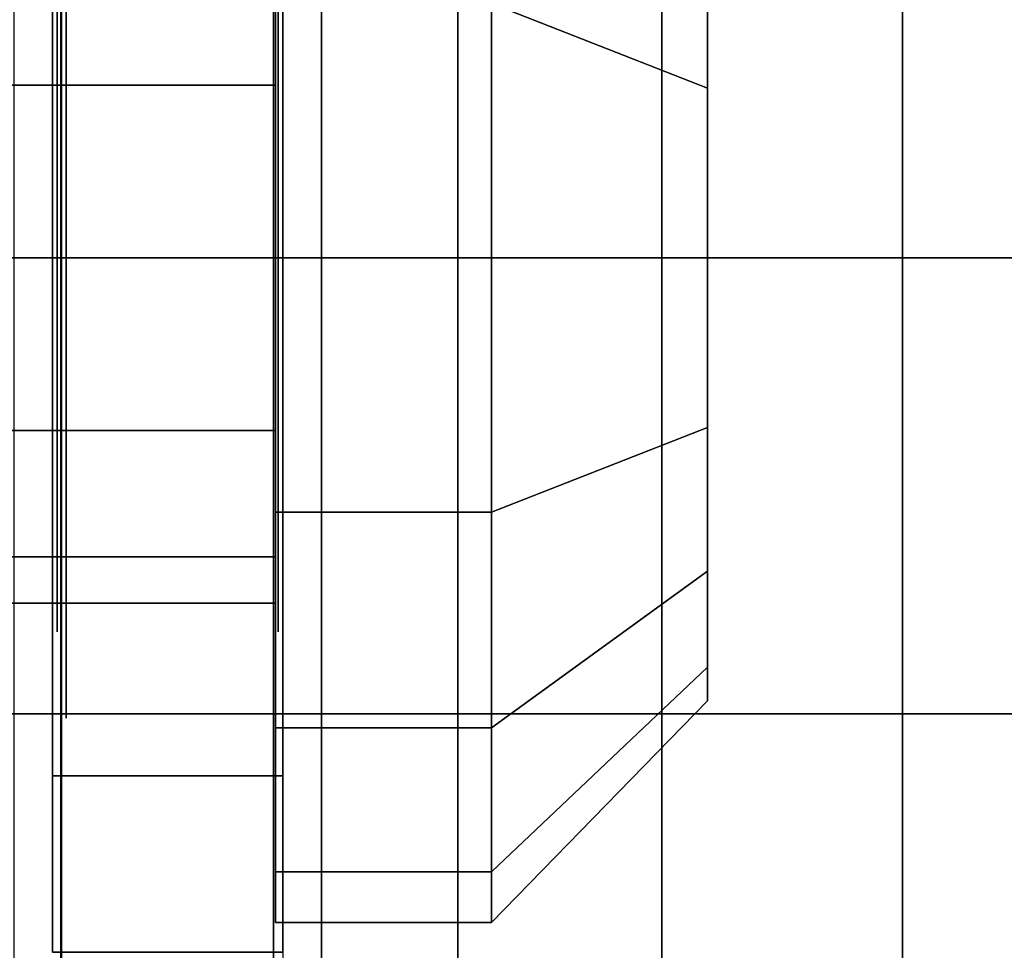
# Model space of a CAD drawing. Extents: x -48 to 48, y -49.6 to 48.
# Tile 833 of 890: x 35.8 to 36.9, y -3.8 to -2.7. Entities that reach past the tile are written whole.
import ezdxf

# ---------------------------------------------------------------- set-up
doc = ezdxf.new("R2010")
doc.units = 0

msp = doc.modelspace()

# ---------------------------------------------------------------- linework, layer by layer
at = {"layer": '11C1 [49]', "color": 1}
for points, invisible_edges in [([(41, -3, 46.5), (41, 3, 46.5), (31, 3, 46.5)], 12), ([(41, -3, 46.5), (31, 3, 46.5), (31, -3, 46.5)], 1), ([(31, -3, 46), (31, 3, 46), (41, 3, 46)], 12), ([(31, -3, 46), (41, 3, 46), (41, -3, 46)], 1), ([(41, 3, 63.625), (41, -3, 63.625), (31, -3, 63.625)], 12), ([(41, 3, 63.625), (31, -3, 63.625), (31, 3, 63.625)], 1), ([(31, 3, 64.125), (31, -3, 64.125), (41, -3, 64.125)], 12), ([(31, 3, 64.125), (41, -3, 64.125), (41, 3, 64.125)], 1), ([(31, -3, 46.5), (31, -3, 46), (41, -3, 46)], 12), ([(31, -3, 46.5), (41, -3, 46), (41, -3, 46.5)], 1), ([(41, -3, 63.625), (41, -3, 64.125), (31, -3, 64.125)], 12), ([(41, -3, 63.625), (31, -3, 64.125), (31, -3, 63.625)], 1)]:
    msp.add_3dface(points, dxfattribs=dict(at, invisible_edges=invisible_edges))
at = {"layer": '5B2 [24]', "color": 1}
for points, invisible_edges in [([(48, -3.495, 30.1), (6.0625, -3.495, 30.1), (6.0625, 3.495, 30.1)], 12), ([(48, -3.495, 30.1), (6.0625, 3.495, 30.1), (48, 3.495, 30.1)], 1), ([(48, 3.495, 46), (6.0625, 3.495, 46), (6.0625, -3.495, 46)], 12), ([(48, 3.495, 46), (6.0625, -3.495, 46), (48, -3.495, 46)], 1), ([(48, -0.8425, 30.53), (6.0625, -0.8425, 30.53), (6.0625, -3.495, 30.53)], 12), ([(48, -0.8425, 30.53), (6.0625, -3.495, 30.53), (48, -3.495, 30.53)], 1), ([(48, -3.495, 45.57), (6.0625, -3.495, 45.57), (6.0625, -0.8425, 45.57)], 12), ([(48, -3.495, 45.57), (6.0625, -0.8425, 45.57), (48, -0.8425, 45.57)], 1), ([(48, -3.495, 30.53), (6.0625, -3.495, 30.53), (6.0625, -3.495, 30.1)], 12), ([(48, -3.495, 30.53), (6.0625, -3.495, 30.1), (48, -3.495, 30.1)], 1), ([(48, -3.495, 46), (6.0625, -3.495, 46), (6.0625, -3.495, 45.57)], 12), ([(48, -3.495, 46), (6.0625, -3.495, 45.57), (48, -3.495, 45.57)], 1)]:
    msp.add_3dface(points, dxfattribs=dict(at, invisible_edges=invisible_edges))
at = {"layer": '6B2 [51]', "color": 1}
for points, invisible_edges in [([(44, -3.495, 64.1), (1, -3.495, 64.1), (1, 3.495, 64.1)], 12), ([(44, -3.495, 64.1), (1, 3.495, 64.1), (44, 3.495, 64.1)], 1), ([(44, 3.495, 80), (1, 3.495, 80), (1, -3.495, 80)], 12), ([(44, 3.495, 80), (1, -3.495, 80), (44, -3.495, 80)], 1), ([(35.51, -0.1475, 70.7575), (35.885, -0.1475, 70.7575), (35.885, -4.6475, 70.7575)], 12), ([(35.51, -0.1475, 70.7575), (35.885, -4.6475, 70.7575), (35.51, -4.6475, 70.7575)], 1), ([(35.885, -4.6475, 79.57), (35.885, -4.6475, 70.7575), (35.885, -0.1475, 70.7575)], 12), ([(35.885, -4.6475, 79.57), (35.885, -0.1475, 70.7575), (35.885, -0.1475, 78.82)], 13), ([(35.885, -4.6475, 79.57), (35.885, -0.1475, 78.82), (35.885, -0.8975, 79.57)], 1), ([(44, -0.8425, 64.53), (1, -0.8425, 64.53), (1, -3.495, 64.53)], 12), ([(44, -0.8425, 64.53), (1, -3.495, 64.53), (44, -3.495, 64.53)], 1), ([(44, -3.495, 79.57), (1, -3.495, 79.57), (1, -0.8425, 79.57)], 12), ([(44, -3.495, 79.57), (1, -0.8425, 79.57), (44, -0.8425, 79.57)], 1), ([(35.51, -4.6475, 79.57), (35.885, -4.6475, 79.57), (35.885, -0.8975, 79.57)], 12), ([(35.51, -4.6475, 79.57), (35.885, -0.8975, 79.57), (35.51, -0.8975, 79.57)], 1), ([(44, -3.495, 64.53), (1, -3.495, 64.53), (1, -3.495, 64.1)], 12), ([(44, -3.495, 64.53), (1, -3.495, 64.1), (44, -3.495, 64.1)], 1), ([(44, -3.495, 80), (1, -3.495, 80), (1, -3.495, 79.57)], 12), ([(44, -3.495, 80), (1, -3.495, 79.57), (44, -3.495, 79.57)], 1)]:
    msp.add_3dface(points, dxfattribs=dict(at, invisible_edges=invisible_edges))
at = {"layer": '6B2 [51]', "color": 6}
for points, invisible_edges in [([(35.89, -2.90625, 74.5938), (35.89, -2.53092, 74.8445), (35.89, -2.5, 75)], 13), ([(35.89, -2.90625, 74.5938), (35.89, -2.5, 75), (35.89, -2.53092, 75.1555)], 13), ([(35.89, -2.90625, 71.5937), (35.89, -2.53092, 71.8445), (35.89, -2.5, 72)], 13), ([(35.89, -2.90625, 71.5937), (35.89, -2.5, 72), (35.89, -2.53092, 72.1555)], 13), ([(35.89, -2.90625, 74.5938), (35.89, -2.61899, 74.7127), (35.89, -2.53092, 74.8445)], 13), ([(35.89, -2.90625, 74.5938), (35.89, -2.53092, 75.1555), (35.89, -2.61899, 75.2873)], 13), ([(35.89, -2.90625, 71.5937), (35.89, -2.61899, 71.7127), (35.89, -2.53092, 71.8445)], 13), ([(35.89, -2.90625, 71.5937), (35.89, -2.53092, 72.1555), (35.89, -2.61899, 72.2873)], 13), ([(35.89, -2.90625, 74.5938), (35.89, -2.75078, 74.6247), (35.89, -2.61899, 74.7127)], 12), ([(35.89, -2.90625, 74.5938), (35.89, -2.61899, 75.2873), (35.89, -2.75078, 75.3753)], 13), ([(35.89, -2.90625, 71.5937), (35.89, -2.75078, 71.6247), (35.89, -2.61899, 71.7127)], 12), ([(35.89, -2.90625, 71.5937), (35.89, -2.61899, 72.2873), (35.89, -2.75078, 72.3753)], 13), ([(35.89, -2.90625, 74.5938), (35.89, -2.75078, 75.3753), (35.89, -2.90625, 75.4062)], 13), ([(35.89, -2.90625, 71.5937), (35.89, -2.75078, 72.3753), (35.89, -2.90625, 72.4062)], 13), ([(35.89, -2.90625, 74.5938), (35.89, -2.90625, 75.4062), (35.89, -3.09375, 75.4062)], 13), ([(35.89, -2.90625, 74.5938), (35.89, -3.09375, 75.4062), (35.89, -3.24922, 75.3753)], 13), ([(35.89, -2.90625, 74.5938), (35.89, -3.24922, 75.3753), (35.89, -3.38101, 75.2873)], 13), ([(35.89, -2.90625, 74.5938), (35.89, -3.38101, 75.2873), (35.89, -3.46908, 75.1555)], 13), ([(35.89, -2.90625, 74.5938), (35.89, -3.46908, 75.1555), (35.89, -3.5, 75)], 13), ([(35.89, -2.90625, 74.5938), (35.89, -3.5, 75), (35.89, -3.46908, 74.8445)], 13), ([(35.89, -2.90625, 74.5938), (35.89, -3.46908, 74.8445), (35.89, -3.38101, 74.7127)], 13), ([(35.89, -2.90625, 74.5938), (35.89, -3.38101, 74.7127), (35.89, -3.24922, 74.6247)], 13), ([(35.89, -2.90625, 74.5938), (35.89, -3.24922, 74.6247), (35.89, -3.09375, 74.5938)], 1), ([(35.89, -2.90625, 71.5937), (35.89, -2.90625, 72.4062), (35.89, -3.09375, 72.4062)], 13), ([(35.89, -2.90625, 71.5937), (35.89, -3.09375, 72.4062), (35.89, -3.24922, 72.3753)], 13), ([(35.89, -2.90625, 71.5937), (35.89, -3.24922, 72.3753), (35.89, -3.38101, 72.2873)], 13), ([(35.89, -2.90625, 71.5937), (35.89, -3.38101, 72.2873), (35.89, -3.46908, 72.1555)], 13), ([(35.89, -2.90625, 71.5937), (35.89, -3.46908, 72.1555), (35.89, -3.5, 72)], 13), ([(35.89, -2.90625, 71.5937), (35.89, -3.5, 72), (35.89, -3.46908, 71.8445)], 13), ([(35.89, -2.90625, 71.5937), (35.89, -3.46908, 71.8445), (35.89, -3.38101, 71.7127)], 13), ([(35.89, -2.90625, 71.5937), (35.89, -3.38101, 71.7127), (35.89, -3.24922, 71.6247)], 13), ([(35.89, -2.90625, 71.5937), (35.89, -3.24922, 71.6247), (35.89, -3.09375, 71.5937)], 1)]:
    msp.add_3dface(points, dxfattribs=dict(at, invisible_edges=invisible_edges))
at = {"layer": '7B1 [46]', "color": 1}
for points, invisible_edges in [([(35.875, -3.75384, 31.3869), (35.875, -3.5625, 44.75), (35.875, -0.5625, 44.75)], 13), ([(35.875, -0.5625, 44.75), (35.875, -0.5625, 31.425), (35.875, -3.5625, 31.425)], 12), ([(35.875, -3.75384, 31.3869), (35.875, -0.5625, 44.75), (35.875, -3.5625, 31.425)], 3), ([(36.125, -3.5625, 31.425), (36.125, -0.5625, 31.425), (36.125, -0.5625, 44.75)], 12), ([(36.125, -3.5625, 31.425), (36.125, -0.5625, 44.75), (36.125, -3.5625, 44.75)], 13), ([(35.875, -3.75384, 31.3869), (35.875, -3.75384, 44.7881), (35.875, -3.5625, 44.75)], 13), ([(36.125, -3.5625, 31.425), (36.125, -3.5625, 44.75), (36.125, -3.75384, 44.7881)], 13), ([(36.125, -3.5625, 31.425), (36.125, -3.75384, 44.7881), (36.125, -3.91605, 44.8964)], 13), ([(36.125, -3.5625, 31.425), (36.125, -3.91605, 44.8964), (36.125, -3.94348, 44.9375)], 13), ([(36.125, -3.5625, 31.425), (36.125, -3.94348, 44.9375), (36.125, -18, 44.9375)], 13), ([(36.125, -3.5625, 31.425), (36.125, -18, 44.9375), (36.125, -18, 31.3625)], 13), ([(36.125, -3.5625, 31.425), (36.125, -18, 31.3625), (36.125, -3.75384, 31.3869)], 3)]:
    msp.add_3dface(points, dxfattribs=dict(at, invisible_edges=invisible_edges))
at = {"layer": '7B1 [46]', "color": 7}
for points, invisible_edges in [([(35.875, -0.5625, 44.75), (35.875, -3.5625, 44.75), (36.125, -3.5625, 44.75)], 12), ([(35.875, -0.5625, 44.75), (36.125, -3.5625, 44.75), (36.125, -0.5625, 44.75)], 1), ([(35.875, -3.5625, 31.425), (35.875, -0.5625, 31.425), (36.125, -0.5625, 31.425)], 12), ([(35.875, -3.5625, 31.425), (36.125, -0.5625, 31.425), (36.125, -3.5625, 31.425)], 1), ([(35.875, -3.75384, 44.7881), (36.125, -3.75384, 44.7881), (36.125, -3.5625, 44.75)], 12), ([(35.875, -3.75384, 44.7881), (36.125, -3.5625, 44.75), (35.875, -3.5625, 44.75)], 1), ([(35.875, -3.5625, 31.425), (36.125, -3.5625, 31.425), (36.125, -3.75384, 31.3869)], 12), ([(35.875, -3.5625, 31.425), (36.125, -3.75384, 31.3869), (35.875, -3.75384, 31.3869)], 1)]:
    msp.add_3dface(points, dxfattribs=dict(at, invisible_edges=invisible_edges))
at = {"layer": '8B3 [59]', "color": 1}
for points, invisible_edges in [([(39.245, -1, 65.8), (39.245, -18, 65.8), (32.755, -18, 65.8)], 12), ([(39.245, -1, 65.8), (32.755, -18, 65.8), (32.755, -1, 65.8)], 1), ([(35.833, -1, 66.6013), (35.833, -18, 66.6013), (35.885, -18, 66.8625)], 12), ([(35.833, -1, 66.6013), (35.885, -18, 66.8625), (35.885, -1, 66.8625)], 1), ([(35.8459, -4.69134, 78), (39.245, -18, 78), (39.245, -1, 78)], 13), ([(35.8459, -4.69134, 78), (39.245, -1, 78), (35.884, -4.5, 78)], 3), ([(35.884, -4.5, 76.9425), (35.884, -1, 76.9425), (35.885, -1, 76.9375)], 12), ([(35.884, -4.5, 76.9425), (35.885, -1, 76.9375), (35.885, -18, 76.9375)], 13), ([(39.245, -1, 78), (35.884, -1, 78), (35.884, -4.5, 78)], 12), ([(35.885, -1, 66.8625), (35.885, -18, 66.8625), (35.885, -18, 76.9375)], 12), ([(35.885, -1, 66.8625), (35.885, -18, 76.9375), (35.885, -1, 76.9375)], 1), ([(36.115, -1, 66.8625), (36.115, -18, 66.8625), (36.167, -18, 66.6013)], 12), ([(36.115, -1, 66.8625), (36.167, -18, 66.6013), (36.167, -1, 66.6013)], 1), ([(36.115, -1, 76.9375), (36.115, -18, 76.9375), (36.115, -18, 66.8625)], 12), ([(36.115, -1, 76.9375), (36.115, -18, 66.8625), (36.115, -1, 66.8625)], 1), ([(36.167, -1, 77.1987), (36.167, -18, 77.1987), (36.115, -18, 76.9375)], 12), ([(36.167, -1, 77.1987), (36.115, -18, 76.9375), (36.115, -1, 76.9375)], 1), ([(36.167, -1, 66.6013), (36.167, -18, 66.6013), (36.3149, -18, 66.3799)], 12), ([(36.167, -1, 66.6013), (36.3149, -18, 66.3799), (36.3149, -1, 66.3799)], 1), ([(36.3149, -1, 77.4201), (36.3149, -18, 77.4201), (36.167, -18, 77.1987)], 12), ([(36.3149, -1, 77.4201), (36.167, -18, 77.1987), (36.167, -1, 77.1987)], 1), ([(36.3149, -1, 66.3799), (36.3149, -18, 66.3799), (36.5363, -18, 66.232)], 12), ([(36.3149, -1, 66.3799), (36.5363, -18, 66.232), (36.5363, -1, 66.232)], 1), ([(36.5363, -1, 77.568), (36.5363, -18, 77.568), (36.3149, -18, 77.4201)], 12), ([(36.5363, -1, 77.568), (36.3149, -18, 77.4201), (36.3149, -1, 77.4201)], 1), ([(36.5363, -1, 66.232), (36.5363, -18, 66.232), (36.7975, -18, 66.18)], 12), ([(36.5363, -1, 66.232), (36.7975, -18, 66.18), (36.7975, -1, 66.18)], 1), ([(36.7975, -1, 77.62), (36.7975, -18, 77.62), (36.5363, -18, 77.568)], 12), ([(36.7975, -1, 77.62), (36.5363, -18, 77.568), (36.5363, -1, 77.568)], 1), ([(36.7975, -1, 66.18), (36.7975, -18, 66.18), (39.245, -18, 66.18)], 12), ([(36.7975, -1, 66.18), (39.245, -18, 66.18), (39.245, -1, 66.18)], 1), ([(39.245, -1, 77.62), (39.245, -18, 77.62), (36.7975, -18, 77.62)], 12), ([(39.245, -1, 77.62), (36.7975, -18, 77.62), (36.7975, -1, 77.62)], 1)]:
    msp.add_3dface(points, dxfattribs=dict(at, invisible_edges=invisible_edges))
at = {"layer": '8B3 [59]', "color": 7}
for points, invisible_edges in [([(35.884, -1, 76.9425), (35.884, -4.5, 76.9425), (35.884, -4.5, 78)], 12), ([(35.884, -1, 76.9425), (35.884, -4.5, 78), (35.884, -1, 78)], 1)]:
    msp.add_3dface(points, dxfattribs=dict(at, invisible_edges=invisible_edges))
at = {"layer": '8B3 [59]', "color": 0}
for points, invisible_edges in [([(36.117, -3.66675, 75.2762), (36.117, -2.33325, 75.2762), (36.117, -2.27831, 75)], 13), ([(36.117, -3.66675, 75.2762), (36.117, -2.27831, 75), (36.117, -2.33325, 74.7238)], 13), ([(36.117, -3.66675, 72.2762), (36.117, -2.33325, 72.2762), (36.117, -2.27831, 72)], 13), ([(36.117, -3.66675, 72.2762), (36.117, -2.27831, 72), (36.117, -2.33325, 71.7238)], 13), ([(36.3514, -3.66675, 75.2762), (36.3514, -2.33325, 75.2762), (36.3514, -2.27831, 75)], 13), ([(36.3514, -3.66675, 75.2762), (36.3514, -2.27831, 75), (36.3514, -2.33325, 74.7238)], 13), ([(36.3514, -3.72169, 75), (36.3514, -2.33325, 74.7238), (36.3514, -2.27831, 75)], 13), ([(36.3514, -3.72169, 75), (36.3514, -2.27831, 75), (36.3514, -2.33325, 75.2762)], 13), ([(36.3514, -3.66675, 72.2762), (36.3514, -2.33325, 72.2762), (36.3514, -2.27831, 72)], 13), ([(36.3514, -3.66675, 72.2762), (36.3514, -2.27831, 72), (36.3514, -2.33325, 71.7238)], 13), ([(36.3514, -3.72169, 72), (36.3514, -2.33325, 71.7238), (36.3514, -2.27831, 72)], 13), ([(36.3514, -3.72169, 72), (36.3514, -2.27831, 72), (36.3514, -2.33325, 72.2762)], 13), ([(36.117, -3.66675, 75.2762), (36.117, -2.48969, 75.5103), (36.117, -2.33325, 75.2762)], 13), ([(36.117, -3.66675, 75.2762), (36.117, -2.33325, 74.7238), (36.117, -2.48969, 74.4897)], 13), ([(36.117, -3.66675, 72.2762), (36.117, -2.48969, 72.5103), (36.117, -2.33325, 72.2762)], 13), ([(36.117, -3.66675, 72.2762), (36.117, -2.33325, 71.7238), (36.117, -2.48969, 71.4897)], 13), ([(36.3514, -3.66675, 75.2762), (36.3514, -2.48969, 75.5103), (36.3514, -2.33325, 75.2762)], 13), ([(36.3514, -3.66675, 75.2762), (36.3514, -2.33325, 74.7238), (36.3514, -2.48969, 74.4897)], 13), ([(36.3514, -3.72169, 75), (36.3514, -2.48969, 74.4897), (36.3514, -2.33325, 74.7238)], 13), ([(36.3514, -3.72169, 75), (36.3514, -2.33325, 75.2762), (36.3514, -2.48969, 75.5103)], 13), ([(36.3514, -3.66675, 72.2762), (36.3514, -2.48969, 72.5103), (36.3514, -2.33325, 72.2762)], 13), ([(36.3514, -3.66675, 72.2762), (36.3514, -2.33325, 71.7238), (36.3514, -2.48969, 71.4897)], 13), ([(36.3514, -3.72169, 72), (36.3514, -2.48969, 71.4897), (36.3514, -2.33325, 71.7238)], 13), ([(36.3514, -3.72169, 72), (36.3514, -2.33325, 72.2762), (36.3514, -2.48969, 72.5103)], 13), ([(36.117, -3.66675, 75.2762), (36.117, -2.72382, 75.6668), (36.117, -2.48969, 75.5103)], 13), ([(36.117, -3.66675, 75.2762), (36.117, -2.48969, 74.4897), (36.117, -2.72382, 74.3332)], 13), ([(36.117, -3.66675, 72.2762), (36.117, -2.72382, 72.6668), (36.117, -2.48969, 72.5103)], 13), ([(36.117, -3.66675, 72.2762), (36.117, -2.48969, 71.4897), (36.117, -2.72382, 71.3332)], 13), ([(36.5858, -2.81588, 74.5555), (36.3514, -2.72382, 74.3332), (36.3514, -2.48969, 74.4897)], 12), ([(36.5858, -2.81588, 74.5555), (36.3514, -2.48969, 74.4897), (36.5858, -2.65979, 74.6598)], 1), ([(36.3514, -3.66675, 75.2762), (36.3514, -2.72382, 75.6668), (36.3514, -2.48969, 75.5103)], 13), ([(36.3514, -3.66675, 75.2762), (36.3514, -2.48969, 74.4897), (36.3514, -2.72382, 74.3332)], 13), ([(36.3514, -3.72169, 75), (36.3514, -2.72382, 74.3332), (36.3514, -2.48969, 74.4897)], 13), ([(36.3514, -3.72169, 75), (36.3514, -2.48969, 75.5103), (36.3514, -2.72382, 75.6668)], 13), ([(36.5858, -2.81588, 71.5555), (36.3514, -2.72382, 71.3332), (36.3514, -2.48969, 71.4897)], 12), ([(36.5858, -2.81588, 71.5555), (36.3514, -2.48969, 71.4897), (36.5858, -2.65979, 71.6598)], 1), ([(36.3514, -3.66675, 72.2762), (36.3514, -2.72382, 72.6668), (36.3514, -2.48969, 72.5103)], 13), ([(36.3514, -3.66675, 72.2762), (36.3514, -2.48969, 71.4897), (36.3514, -2.72382, 71.3332)], 13), ([(36.3514, -3.72169, 72), (36.3514, -2.72382, 71.3332), (36.3514, -2.48969, 71.4897)], 13), ([(36.3514, -3.72169, 72), (36.3514, -2.48969, 72.5103), (36.3514, -2.72382, 72.6668)], 13), ([(36.5858, -3.48113, 75), (36.5858, -2.5555, 74.8159), (36.5858, -2.51887, 75)], 13), ([(36.5858, -3.48113, 75), (36.5858, -2.51887, 75), (36.5858, -2.5555, 75.1841)], 13), ([(36.5858, -3.48113, 72), (36.5858, -2.5555, 71.8159), (36.5858, -2.51887, 72)], 13), ([(36.5858, -3.48113, 72), (36.5858, -2.51887, 72), (36.5858, -2.5555, 72.1841)], 13), ([(36.5858, -3.48113, 75), (36.5858, -2.65979, 74.6598), (36.5858, -2.5555, 74.8159)], 13), ([(36.5858, -3.48113, 75), (36.5858, -2.5555, 75.1841), (36.5858, -2.65979, 75.3402)], 13), ([(36.5858, -3.48113, 72), (36.5858, -2.65979, 71.6598), (36.5858, -2.5555, 71.8159)], 13), ([(36.5858, -3.48113, 72), (36.5858, -2.5555, 72.1841), (36.5858, -2.65979, 72.3402)], 13), ([(36.117, -3.32476, 74.8125), (36.117, -2.67524, 74.8125), (36.117, -2.625, 75)], 13), ([(36.117, -3.32476, 74.8125), (36.117, -2.625, 75), (36.117, -2.67524, 75.1875)], 13), ([(36.117, -3.32476, 71.8125), (36.117, -2.67524, 71.8125), (36.117, -2.625, 72)], 13), ([(36.117, -3.32476, 71.8125), (36.117, -2.625, 72), (36.117, -2.67524, 72.1875)], 13), ([(36.5858, -2.65979, 75.3402), (36.3514, -2.72382, 75.6668), (36.5858, -2.81588, 75.4445)], 1), ([(36.5858, -2.65979, 72.3402), (36.3514, -2.72382, 72.6668), (36.5858, -2.81588, 72.4445)], 1), ([(36.5858, -3.48113, 75), (36.5858, -2.81588, 74.5555), (36.5858, -2.65979, 74.6598)], 13), ([(36.5858, -3.48113, 75), (36.5858, -2.65979, 75.3402), (36.5858, -2.81588, 75.4445)], 13), ([(36.5858, -3.48113, 72), (36.5858, -2.81588, 71.5555), (36.5858, -2.65979, 71.6598)], 13), ([(36.5858, -3.48113, 72), (36.5858, -2.65979, 72.3402), (36.5858, -2.81588, 72.4445)], 13), ([(36.117, -2.8125, 74.6752), (35.508, -2.8125, 74.6752), (35.508, -2.67524, 74.8125)], 12), ([(36.117, -2.8125, 74.6752), (35.508, -2.67524, 74.8125), (36.117, -2.67524, 74.8125)], 1), ([(36.117, -2.67524, 75.1875), (35.508, -2.67524, 75.1875), (35.508, -2.8125, 75.3248)], 12), ([(36.117, -2.67524, 75.1875), (35.508, -2.8125, 75.3248), (36.117, -2.8125, 75.3248)], 1), ([(36.117, -2.8125, 71.6752), (35.508, -2.8125, 71.6752), (35.508, -2.67524, 71.8125)], 12), ([(36.117, -2.8125, 71.6752), (35.508, -2.67524, 71.8125), (36.117, -2.67524, 71.8125)], 1), ([(36.117, -2.67524, 72.1875), (35.508, -2.67524, 72.1875), (35.508, -2.8125, 72.3248)], 12), ([(36.117, -2.67524, 72.1875), (35.508, -2.8125, 72.3248), (36.117, -2.8125, 72.3248)], 1), ([(36.117, -3.32476, 74.8125), (36.117, -2.8125, 74.6752), (36.117, -2.67524, 74.8125)], 13), ([(36.117, -3.32476, 74.8125), (36.117, -2.67524, 75.1875), (36.117, -2.8125, 75.3248)], 13), ([(36.117, -3.32476, 71.8125), (36.117, -2.8125, 71.6752), (36.117, -2.67524, 71.8125)], 13), ([(36.117, -3.32476, 71.8125), (36.117, -2.67524, 72.1875), (36.117, -2.8125, 72.3248)], 13), ([(36.3514, -3, 74.2783), (36.117, -3, 74.2783), (36.117, -2.72382, 74.3332)], 12), ([(36.3514, -3, 74.2783), (36.117, -2.72382, 74.3332), (36.3514, -2.72382, 74.3332)], 1), ([(36.3514, -2.72382, 75.6668), (36.117, -2.72382, 75.6668), (36.117, -3, 75.7217)], 12), ([(36.3514, -2.72382, 75.6668), (36.117, -3, 75.7217), (36.3514, -3, 75.7217)], 1), ([(36.117, -3.66675, 75.2762), (36.117, -3, 75.7217), (36.117, -2.72382, 75.6668)], 13), ([(36.117, -3.66675, 75.2762), (36.117, -2.72382, 74.3332), (36.117, -3, 74.2783)], 13), ([(36.3514, -3, 71.2783), (36.117, -3, 71.2783), (36.117, -2.72382, 71.3332)], 12), ([(36.3514, -3, 71.2783), (36.117, -2.72382, 71.3332), (36.3514, -2.72382, 71.3332)], 1), ([(36.3514, -2.72382, 72.6668), (36.117, -2.72382, 72.6668), (36.117, -3, 72.7217)], 12), ([(36.3514, -2.72382, 72.6668), (36.117, -3, 72.7217), (36.3514, -3, 72.7217)], 1), ([(36.117, -3.66675, 72.2762), (36.117, -3, 72.7217), (36.117, -2.72382, 72.6668)], 13), ([(36.117, -3.66675, 72.2762), (36.117, -2.72382, 71.3332), (36.117, -3, 71.2783)], 13), ([(36.5858, -3, 74.5189), (36.3514, -3, 74.2783), (36.3514, -2.72382, 74.3332)], 12), ([(36.5858, -3, 74.5189), (36.3514, -2.72382, 74.3332), (36.5858, -2.81588, 74.5555)], 1), ([(36.5858, -2.81588, 75.4445), (36.3514, -2.72382, 75.6668), (36.3514, -3, 75.7217)], 12), ([(36.3514, -3.66675, 75.2762), (36.3514, -3, 75.7217), (36.3514, -2.72382, 75.6668)], 13), ([(36.3514, -3.66675, 75.2762), (36.3514, -2.72382, 74.3332), (36.3514, -3, 74.2783)], 13), ([(36.3514, -3.72169, 75), (36.3514, -3, 74.2783), (36.3514, -2.72382, 74.3332)], 13), ([(36.3514, -3.72169, 75), (36.3514, -2.72382, 75.6668), (36.3514, -3, 75.7217)], 13), ([(36.5858, -3, 71.5189), (36.3514, -3, 71.2783), (36.3514, -2.72382, 71.3332)], 12), ([(36.5858, -3, 71.5189), (36.3514, -2.72382, 71.3332), (36.5858, -2.81588, 71.5555)], 1), ([(36.5858, -2.81588, 72.4445), (36.3514, -2.72382, 72.6668), (36.3514, -3, 72.7217)], 12), ([(36.3514, -3.66675, 72.2762), (36.3514, -3, 72.7217), (36.3514, -2.72382, 72.6668)], 13), ([(36.3514, -3.66675, 72.2762), (36.3514, -2.72382, 71.3332), (36.3514, -3, 71.2783)], 13), ([(36.3514, -3.72169, 72), (36.3514, -3, 71.2783), (36.3514, -2.72382, 71.3332)], 13), ([(36.3514, -3.72169, 72), (36.3514, -2.72382, 72.6668), (36.3514, -3, 72.7217)], 13), ([(36.117, -3, 74.625), (35.508, -3, 74.625), (35.508, -2.8125, 74.6752)], 12), ([(36.117, -3, 74.625), (35.508, -2.8125, 74.6752), (36.117, -2.8125, 74.6752)], 1), ([(36.117, -2.8125, 75.3248), (35.508, -2.8125, 75.3248), (35.508, -3, 75.375)], 12), ([(36.117, -2.8125, 75.3248), (35.508, -3, 75.375), (36.117, -3, 75.375)], 1), ([(36.117, -3, 71.625), (35.508, -3, 71.625), (35.508, -2.8125, 71.6752)], 12), ([(36.117, -3, 71.625), (35.508, -2.8125, 71.6752), (36.117, -2.8125, 71.6752)], 1), ([(36.117, -2.8125, 72.3248), (35.508, -2.8125, 72.3248), (35.508, -3, 72.375)], 12), ([(36.117, -2.8125, 72.3248), (35.508, -3, 72.375), (36.117, -3, 72.375)], 1), ([(36.117, -3.32476, 74.8125), (36.117, -3, 74.625), (36.117, -2.8125, 74.6752)], 13), ([(36.117, -3.32476, 74.8125), (36.117, -2.8125, 75.3248), (36.117, -3, 75.375)], 13), ([(36.117, -3.32476, 71.8125), (36.117, -3, 71.625), (36.117, -2.8125, 71.6752)], 13), ([(36.117, -3.32476, 71.8125), (36.117, -2.8125, 72.3248), (36.117, -3, 72.375)], 13), ([(36.5858, -2.81588, 75.4445), (36.3514, -3, 75.7217), (36.5858, -3, 75.4811)], 1), ([(36.5858, -2.81588, 72.4445), (36.3514, -3, 72.7217), (36.5858, -3, 72.4811)], 1), ([(36.5858, -3.48113, 75), (36.5858, -3, 74.5189), (36.5858, -2.81588, 74.5555)], 13), ([(36.5858, -3.48113, 75), (36.5858, -2.81588, 75.4445), (36.5858, -3, 75.4811)], 13), ([(36.5858, -3.48113, 72), (36.5858, -3, 71.5189), (36.5858, -2.81588, 71.5555)], 13), ([(36.5858, -3.48113, 72), (36.5858, -2.81588, 72.4445), (36.5858, -3, 72.4811)], 13), ([(36.117, -3.1875, 74.6752), (35.508, -3.1875, 74.6752), (35.508, -3, 74.625)], 12), ([(36.117, -3.1875, 74.6752), (35.508, -3, 74.625), (36.117, -3, 74.625)], 1), ([(36.117, -3, 75.375), (35.508, -3, 75.375), (35.508, -3.1875, 75.3248)], 12), ([(36.117, -3, 75.375), (35.508, -3.1875, 75.3248), (36.117, -3.1875, 75.3248)], 1), ([(36.117, -3.1875, 71.6752), (35.508, -3.1875, 71.6752), (35.508, -3, 71.625)], 12), ([(36.117, -3.1875, 71.6752), (35.508, -3, 71.625), (36.117, -3, 71.625)], 1), ([(36.117, -3, 72.375), (35.508, -3, 72.375), (35.508, -3.1875, 72.3248)], 12), ([(36.117, -3, 72.375), (35.508, -3.1875, 72.3248), (36.117, -3.1875, 72.3248)], 1), ([(36.3514, -3.27618, 74.3332), (36.117, -3.27618, 74.3332), (36.117, -3, 74.2783)], 12), ([(36.3514, -3.27618, 74.3332), (36.117, -3, 74.2783), (36.3514, -3, 74.2783)], 1), ([(36.3514, -3, 75.7217), (36.117, -3, 75.7217), (36.117, -3.27618, 75.6668)], 12), ([(36.3514, -3, 75.7217), (36.117, -3.27618, 75.6668), (36.3514, -3.27618, 75.6668)], 1), ([(36.117, -3.66675, 75.2762), (36.117, -3.27618, 75.6668), (36.117, -3, 75.7217)], 13), ([(36.117, -3.66675, 75.2762), (36.117, -3, 74.2783), (36.117, -3.27618, 74.3332)], 13), ([(36.117, -3.32476, 74.8125), (36.117, -3.1875, 74.6752), (36.117, -3, 74.625)], 12), ([(36.117, -3.32476, 74.8125), (36.117, -3, 75.375), (36.117, -3.1875, 75.3248)], 13), ([(36.3514, -3.27618, 71.3332), (36.117, -3.27618, 71.3332), (36.117, -3, 71.2783)], 12), ([(36.3514, -3.27618, 71.3332), (36.117, -3, 71.2783), (36.3514, -3, 71.2783)], 1), ([(36.3514, -3, 72.7217), (36.117, -3, 72.7217), (36.117, -3.27618, 72.6668)], 12), ([(36.3514, -3, 72.7217), (36.117, -3.27618, 72.6668), (36.3514, -3.27618, 72.6668)], 1), ([(36.117, -3.66675, 72.2762), (36.117, -3.27618, 72.6668), (36.117, -3, 72.7217)], 13), ([(36.117, -3.66675, 72.2762), (36.117, -3, 71.2783), (36.117, -3.27618, 71.3332)], 13), ([(36.117, -3.32476, 71.8125), (36.117, -3.1875, 71.6752), (36.117, -3, 71.625)], 12), ([(36.117, -3.32476, 71.8125), (36.117, -3, 72.375), (36.117, -3.1875, 72.3248)], 13), ([(36.5858, -3.18412, 74.5555), (36.3514, -3.27618, 74.3332), (36.3514, -3, 74.2783)], 12), ([(36.5858, -3.18412, 74.5555), (36.3514, -3, 74.2783), (36.5858, -3, 74.5189)], 1), ([(36.5858, -3, 75.4811), (36.3514, -3, 75.7217), (36.3514, -3.27618, 75.6668)], 12), ([(36.5858, -3, 75.4811), (36.3514, -3.27618, 75.6668), (36.5858, -3.18412, 75.4445)], 1), ([(36.3514, -3.66675, 75.2762), (36.3514, -3.27618, 75.6668), (36.3514, -3, 75.7217)], 13), ([(36.3514, -3.66675, 75.2762), (36.3514, -3, 74.2783), (36.3514, -3.27618, 74.3332)], 13), ([(36.3514, -3.72169, 75), (36.3514, -3.27618, 74.3332), (36.3514, -3, 74.2783)], 13), ([(36.3514, -3.72169, 75), (36.3514, -3, 75.7217), (36.3514, -3.27618, 75.6668)], 13), ([(36.5858, -3.18412, 71.5555), (36.3514, -3.27618, 71.3332), (36.3514, -3, 71.2783)], 12), ([(36.5858, -3.18412, 71.5555), (36.3514, -3, 71.2783), (36.5858, -3, 71.5189)], 1), ([(36.5858, -3, 72.4811), (36.3514, -3, 72.7217), (36.3514, -3.27618, 72.6668)], 12), ([(36.5858, -3, 72.4811), (36.3514, -3.27618, 72.6668), (36.5858, -3.18412, 72.4445)], 1), ([(36.3514, -3.66675, 72.2762), (36.3514, -3.27618, 72.6668), (36.3514, -3, 72.7217)], 13), ([(36.3514, -3.66675, 72.2762), (36.3514, -3, 71.2783), (36.3514, -3.27618, 71.3332)], 13), ([(36.3514, -3.72169, 72), (36.3514, -3.27618, 71.3332), (36.3514, -3, 71.2783)], 13), ([(36.3514, -3.72169, 72), (36.3514, -3, 72.7217), (36.3514, -3.27618, 72.6668)], 13), ([(36.5858, -3.48113, 75), (36.5858, -3.18412, 74.5555), (36.5858, -3, 74.5189)], 13), ([(36.5858, -3.48113, 75), (36.5858, -3, 75.4811), (36.5858, -3.18412, 75.4445)], 13), ([(36.5858, -3.48113, 72), (36.5858, -3.18412, 71.5555), (36.5858, -3, 71.5189)], 13), ([(36.5858, -3.48113, 72), (36.5858, -3, 72.4811), (36.5858, -3.18412, 72.4445)], 13), ([(36.5858, -3.34021, 74.6598), (36.3514, -3.27618, 74.3332), (36.5858, -3.18412, 74.5555)], 1), ([(36.5858, -3.18412, 75.4445), (36.3514, -3.27618, 75.6668), (36.3514, -3.51031, 75.5103)], 12), ([(36.5858, -3.18412, 75.4445), (36.3514, -3.51031, 75.5103), (36.5858, -3.34021, 75.3402)], 1), ([(36.5858, -3.34021, 71.6598), (36.3514, -3.27618, 71.3332), (36.5858, -3.18412, 71.5555)], 1), ([(36.5858, -3.18412, 72.4445), (36.3514, -3.27618, 72.6668), (36.3514, -3.51031, 72.5103)], 12), ([(36.5858, -3.18412, 72.4445), (36.3514, -3.51031, 72.5103), (36.5858, -3.34021, 72.3402)], 1), ([(36.5858, -3.48113, 75), (36.5858, -3.34021, 74.6598), (36.5858, -3.18412, 74.5555)], 13), ([(36.5858, -3.48113, 75), (36.5858, -3.18412, 75.4445), (36.5858, -3.34021, 75.3402)], 13), ([(36.5858, -3.48113, 72), (36.5858, -3.34021, 71.6598), (36.5858, -3.18412, 71.5555)], 13), ([(36.5858, -3.48113, 72), (36.5858, -3.18412, 72.4445), (36.5858, -3.34021, 72.3402)], 13), ([(36.117, -3.32476, 74.8125), (35.508, -3.32476, 74.8125), (35.508, -3.1875, 74.6752)], 12), ([(36.117, -3.32476, 74.8125), (35.508, -3.1875, 74.6752), (36.117, -3.1875, 74.6752)], 1), ([(36.117, -3.1875, 75.3248), (35.508, -3.1875, 75.3248), (35.508, -3.32476, 75.1875)], 12), ([(36.117, -3.1875, 75.3248), (35.508, -3.32476, 75.1875), (36.117, -3.32476, 75.1875)], 1), ([(36.117, -3.32476, 71.8125), (35.508, -3.32476, 71.8125), (35.508, -3.1875, 71.6752)], 12), ([(36.117, -3.32476, 71.8125), (35.508, -3.1875, 71.6752), (36.117, -3.1875, 71.6752)], 1), ([(36.117, -3.1875, 72.3248), (35.508, -3.1875, 72.3248), (35.508, -3.32476, 72.1875)], 12), ([(36.117, -3.1875, 72.3248), (35.508, -3.32476, 72.1875), (36.117, -3.32476, 72.1875)], 1), ([(36.117, -3.32476, 74.8125), (36.117, -3.1875, 75.3248), (36.117, -3.32476, 75.1875)], 13), ([(36.117, -3.32476, 71.8125), (36.117, -3.1875, 72.3248), (36.117, -3.32476, 72.1875)], 13), ([(36.3514, -3.51031, 74.4897), (36.117, -3.51031, 74.4897), (36.117, -3.27618, 74.3332)], 12), ([(36.3514, -3.51031, 74.4897), (36.117, -3.27618, 74.3332), (36.3514, -3.27618, 74.3332)], 1), ([(36.3514, -3.27618, 75.6668), (36.117, -3.27618, 75.6668), (36.117, -3.51031, 75.5103)], 12), ([(36.3514, -3.27618, 75.6668), (36.117, -3.51031, 75.5103), (36.3514, -3.51031, 75.5103)], 1), ([(36.117, -3.66675, 75.2762), (36.117, -3.51031, 75.5103), (36.117, -3.27618, 75.6668)], 12), ([(36.117, -3.66675, 75.2762), (36.117, -3.27618, 74.3332), (36.117, -3.51031, 74.4897)], 13), ([(36.3514, -3.51031, 71.4897), (36.117, -3.51031, 71.4897), (36.117, -3.27618, 71.3332)], 12), ([(36.3514, -3.51031, 71.4897), (36.117, -3.27618, 71.3332), (36.3514, -3.27618, 71.3332)], 1), ([(36.3514, -3.27618, 72.6668), (36.117, -3.27618, 72.6668), (36.117, -3.51031, 72.5103)], 12), ([(36.3514, -3.27618, 72.6668), (36.117, -3.51031, 72.5103), (36.3514, -3.51031, 72.5103)], 1), ([(36.117, -3.66675, 72.2762), (36.117, -3.51031, 72.5103), (36.117, -3.27618, 72.6668)], 12), ([(36.117, -3.66675, 72.2762), (36.117, -3.27618, 71.3332), (36.117, -3.51031, 71.4897)], 13), ([(36.5858, -3.34021, 74.6598), (36.3514, -3.51031, 74.4897), (36.3514, -3.27618, 74.3332)], 12), ([(36.3514, -3.66675, 75.2762), (36.3514, -3.51031, 75.5103), (36.3514, -3.27618, 75.6668)], 12), ([(36.3514, -3.66675, 75.2762), (36.3514, -3.27618, 74.3332), (36.3514, -3.51031, 74.4897)], 13), ([(36.3514, -3.72169, 75), (36.3514, -3.51031, 74.4897), (36.3514, -3.27618, 74.3332)], 13), ([(36.3514, -3.72169, 75), (36.3514, -3.27618, 75.6668), (36.3514, -3.51031, 75.5103)], 13), ([(36.5858, -3.34021, 71.6598), (36.3514, -3.51031, 71.4897), (36.3514, -3.27618, 71.3332)], 12), ([(36.3514, -3.66675, 72.2762), (36.3514, -3.51031, 72.5103), (36.3514, -3.27618, 72.6668)], 12), ([(36.3514, -3.66675, 72.2762), (36.3514, -3.27618, 71.3332), (36.3514, -3.51031, 71.4897)], 13), ([(36.3514, -3.72169, 72), (36.3514, -3.51031, 71.4897), (36.3514, -3.27618, 71.3332)], 13), ([(36.3514, -3.72169, 72), (36.3514, -3.27618, 72.6668), (36.3514, -3.51031, 72.5103)], 13), ([(36.117, -3.32476, 75.1875), (35.508, -3.32476, 75.1875), (35.508, -3.375, 75)], 12), ([(36.117, -3.32476, 75.1875), (35.508, -3.375, 75), (36.117, -3.375, 75)], 1), ([(36.117, -3.375, 75), (35.508, -3.375, 75), (35.508, -3.32476, 74.8125)], 12), ([(36.117, -3.375, 75), (35.508, -3.32476, 74.8125), (36.117, -3.32476, 74.8125)], 1), ([(36.117, -3.32476, 72.1875), (35.508, -3.32476, 72.1875), (35.508, -3.375, 72)], 12), ([(36.117, -3.32476, 72.1875), (35.508, -3.375, 72), (36.117, -3.375, 72)], 1), ([(36.117, -3.375, 72), (35.508, -3.375, 72), (35.508, -3.32476, 71.8125)], 12), ([(36.117, -3.375, 72), (35.508, -3.32476, 71.8125), (36.117, -3.32476, 71.8125)], 1), ([(36.117, -3.32476, 74.8125), (36.117, -3.32476, 75.1875), (36.117, -3.375, 75)], 1), ([(36.117, -3.32476, 71.8125), (36.117, -3.32476, 72.1875), (36.117, -3.375, 72)], 1), ([(36.5858, -3.4445, 74.8159), (36.3514, -3.51031, 74.4897), (36.5858, -3.34021, 74.6598)], 1), ([(36.5858, -3.34021, 75.3402), (36.3514, -3.51031, 75.5103), (36.3514, -3.66675, 75.2762)], 12), ([(36.5858, -3.34021, 75.3402), (36.3514, -3.66675, 75.2762), (36.5858, -3.4445, 75.1841)], 1), ([(36.5858, -3.4445, 71.8159), (36.3514, -3.51031, 71.4897), (36.5858, -3.34021, 71.6598)], 1), ([(36.5858, -3.34021, 72.3402), (36.3514, -3.51031, 72.5103), (36.3514, -3.66675, 72.2762)], 12), ([(36.5858, -3.34021, 72.3402), (36.3514, -3.66675, 72.2762), (36.5858, -3.4445, 72.1841)], 1), ([(36.5858, -3.48113, 75), (36.5858, -3.4445, 74.8159), (36.5858, -3.34021, 74.6598)], 12), ([(36.5858, -3.48113, 75), (36.5858, -3.34021, 75.3402), (36.5858, -3.4445, 75.1841)], 1), ([(36.5858, -3.48113, 72), (36.5858, -3.4445, 71.8159), (36.5858, -3.34021, 71.6598)], 12), ([(36.5858, -3.48113, 72), (36.5858, -3.34021, 72.3402), (36.5858, -3.4445, 72.1841)], 1), ([(36.5858, -3.48113, 75), (36.3514, -3.66675, 74.7238), (36.5858, -3.4445, 74.8159)], 1), ([(36.5858, -3.4445, 74.8159), (36.3514, -3.66675, 74.7238), (36.3514, -3.51031, 74.4897)], 12), ([(36.5858, -3.4445, 75.1841), (36.3514, -3.66675, 75.2762), (36.3514, -3.72169, 75)], 12), ([(36.5858, -3.4445, 75.1841), (36.3514, -3.72169, 75), (36.5858, -3.48113, 75)], 1), ([(36.5858, -3.48113, 72), (36.3514, -3.66675, 71.7238), (36.5858, -3.4445, 71.8159)], 1), ([(36.5858, -3.4445, 71.8159), (36.3514, -3.66675, 71.7238), (36.3514, -3.51031, 71.4897)], 12), ([(36.5858, -3.4445, 72.1841), (36.3514, -3.66675, 72.2762), (36.3514, -3.72169, 72)], 12), ([(36.5858, -3.4445, 72.1841), (36.3514, -3.72169, 72), (36.5858, -3.48113, 72)], 1), ([(36.5858, -3.48113, 75), (36.3514, -3.72169, 75), (36.3514, -3.66675, 74.7238)], 12), ([(36.5858, -3.48113, 72), (36.3514, -3.72169, 72), (36.3514, -3.66675, 71.7238)], 12), ([(36.3514, -3.66675, 74.7238), (36.117, -3.66675, 74.7238), (36.117, -3.51031, 74.4897)], 12), ([(36.3514, -3.66675, 74.7238), (36.117, -3.51031, 74.4897), (36.3514, -3.51031, 74.4897)], 1), ([(36.3514, -3.51031, 75.5103), (36.117, -3.51031, 75.5103), (36.117, -3.66675, 75.2762)], 12), ([(36.3514, -3.51031, 75.5103), (36.117, -3.66675, 75.2762), (36.3514, -3.66675, 75.2762)], 1), ([(36.117, -3.66675, 75.2762), (36.117, -3.51031, 74.4897), (36.117, -3.66675, 74.7238)], 13), ([(36.3514, -3.66675, 71.7238), (36.117, -3.66675, 71.7238), (36.117, -3.51031, 71.4897)], 12), ([(36.3514, -3.66675, 71.7238), (36.117, -3.51031, 71.4897), (36.3514, -3.51031, 71.4897)], 1), ([(36.3514, -3.51031, 72.5103), (36.117, -3.51031, 72.5103), (36.117, -3.66675, 72.2762)], 12), ([(36.3514, -3.51031, 72.5103), (36.117, -3.66675, 72.2762), (36.3514, -3.66675, 72.2762)], 1), ([(36.117, -3.66675, 72.2762), (36.117, -3.51031, 71.4897), (36.117, -3.66675, 71.7238)], 13), ([(36.3514, -3.66675, 75.2762), (36.3514, -3.51031, 74.4897), (36.3514, -3.66675, 74.7238)], 13), ([(36.3514, -3.72169, 75), (36.3514, -3.66675, 74.7238), (36.3514, -3.51031, 74.4897)], 12), ([(36.3514, -3.72169, 75), (36.3514, -3.51031, 75.5103), (36.3514, -3.66675, 75.2762)], 1), ([(36.3514, -3.66675, 72.2762), (36.3514, -3.51031, 71.4897), (36.3514, -3.66675, 71.7238)], 13), ([(36.3514, -3.72169, 72), (36.3514, -3.66675, 71.7238), (36.3514, -3.51031, 71.4897)], 12), ([(36.3514, -3.72169, 72), (36.3514, -3.51031, 72.5103), (36.3514, -3.66675, 72.2762)], 1), ([(36.3514, -3.72169, 75), (36.117, -3.72169, 75), (36.117, -3.66675, 74.7238)], 12), ([(36.3514, -3.72169, 75), (36.117, -3.66675, 74.7238), (36.3514, -3.66675, 74.7238)], 1), ([(36.3514, -3.66675, 75.2762), (36.117, -3.66675, 75.2762), (36.117, -3.72169, 75)], 12), ([(36.3514, -3.66675, 75.2762), (36.117, -3.72169, 75), (36.3514, -3.72169, 75)], 1), ([(36.117, -3.66675, 75.2762), (36.117, -3.66675, 74.7238), (36.117, -3.72169, 75)], 1), ([(36.3514, -3.72169, 72), (36.117, -3.72169, 72), (36.117, -3.66675, 71.7238)], 12), ([(36.3514, -3.72169, 72), (36.117, -3.66675, 71.7238), (36.3514, -3.66675, 71.7238)], 1), ([(36.3514, -3.66675, 72.2762), (36.117, -3.66675, 72.2762), (36.117, -3.72169, 72)], 12), ([(36.3514, -3.66675, 72.2762), (36.117, -3.72169, 72), (36.3514, -3.72169, 72)], 1), ([(36.117, -3.66675, 72.2762), (36.117, -3.66675, 71.7238), (36.117, -3.72169, 72)], 1), ([(36.3514, -3.66675, 75.2762), (36.3514, -3.66675, 74.7238), (36.3514, -3.72169, 75)], 1), ([(36.3514, -3.66675, 72.2762), (36.3514, -3.66675, 71.7238), (36.3514, -3.72169, 72)], 1)]:
    msp.add_3dface(points, dxfattribs=dict(at, invisible_edges=invisible_edges))
at = {"layer": '8B3 [59]', "color": 6}
for points, invisible_edges in [([(35.88, -3.37533, 75.1555), (35.88, -2.62467, 75.1555), (35.88, -2.59375, 75)], 13), ([(35.88, -3.37533, 75.1555), (35.88, -2.59375, 75), (35.88, -2.62467, 74.8445)], 13), ([(35.88, -3.37533, 72.1555), (35.88, -2.62467, 72.1555), (35.88, -2.59375, 72)], 13), ([(35.88, -3.37533, 72.1555), (35.88, -2.59375, 72), (35.88, -2.62467, 71.8445)], 13), ([(36.12, -3.40625, 75), (36.12, -2.62467, 74.8445), (36.12, -2.59375, 75)], 13), ([(36.12, -3.40625, 75), (36.12, -2.59375, 75), (36.12, -2.62467, 75.1555)], 13), ([(36.12, -3.40625, 72), (36.12, -2.62467, 71.8445), (36.12, -2.59375, 72)], 13), ([(36.12, -3.40625, 72), (36.12, -2.59375, 72), (36.12, -2.62467, 72.1555)], 13), ([(35.88, -3.37533, 75.1555), (35.88, -2.71274, 75.2873), (35.88, -2.62467, 75.1555)], 13), ([(35.88, -3.37533, 75.1555), (35.88, -2.62467, 74.8445), (35.88, -2.71274, 74.7127)], 13), ([(35.88, -3.37533, 72.1555), (35.88, -2.71274, 72.2873), (35.88, -2.62467, 72.1555)], 13), ([(35.88, -3.37533, 72.1555), (35.88, -2.62467, 71.8445), (35.88, -2.71274, 71.7127)], 13), ([(36.12, -3.40625, 75), (36.12, -2.71274, 74.7127), (36.12, -2.62467, 74.8445)], 13), ([(36.12, -3.40625, 75), (36.12, -2.62467, 75.1555), (36.12, -2.71274, 75.2873)], 13), ([(36.12, -3.40625, 72), (36.12, -2.71274, 71.7127), (36.12, -2.62467, 71.8445)], 13), ([(36.12, -3.40625, 72), (36.12, -2.62467, 72.1555), (36.12, -2.71274, 72.2873)], 13), ([(35.88, -3.37533, 75.1555), (35.88, -2.84453, 75.3753), (35.88, -2.71274, 75.2873)], 13), ([(35.88, -3.37533, 75.1555), (35.88, -2.71274, 74.7127), (35.88, -2.84453, 74.6247)], 13), ([(35.88, -3.37533, 72.1555), (35.88, -2.84453, 72.3753), (35.88, -2.71274, 72.2873)], 13), ([(35.88, -3.37533, 72.1555), (35.88, -2.71274, 71.7127), (35.88, -2.84453, 71.6247)], 13), ([(36.12, -3.40625, 75), (36.12, -2.84453, 74.6247), (36.12, -2.71274, 74.7127)], 13), ([(36.12, -3.40625, 75), (36.12, -2.71274, 75.2873), (36.12, -2.84453, 75.3753)], 13), ([(36.12, -3.40625, 72), (36.12, -2.84453, 71.6247), (36.12, -2.71274, 71.7127)], 13), ([(36.12, -3.40625, 72), (36.12, -2.71274, 72.2873), (36.12, -2.84453, 72.3753)], 13), ([(35.88, -3.37533, 75.1555), (35.88, -3, 75.4062), (35.88, -2.84453, 75.3753)], 13), ([(35.88, -3.37533, 75.1555), (35.88, -2.84453, 74.6247), (35.88, -3, 74.5938)], 13), ([(35.88, -3.37533, 72.1555), (35.88, -3, 72.4062), (35.88, -2.84453, 72.3753)], 13), ([(35.88, -3.37533, 72.1555), (35.88, -2.84453, 71.6247), (35.88, -3, 71.5938)], 13), ([(36.12, -3.40625, 75), (36.12, -3, 74.5938), (36.12, -2.84453, 74.6247)], 13), ([(36.12, -3.40625, 75), (36.12, -2.84453, 75.3753), (36.12, -3, 75.4062)], 13), ([(36.12, -3.40625, 72), (36.12, -3, 71.5938), (36.12, -2.84453, 71.6247)], 13), ([(36.12, -3.40625, 72), (36.12, -2.84453, 72.3753), (36.12, -3, 72.4062)], 13), ([(35.88, -3.37533, 75.1555), (35.88, -3.15547, 75.3753), (35.88, -3, 75.4062)], 13), ([(35.88, -3.37533, 75.1555), (35.88, -3, 74.5938), (35.88, -3.15547, 74.6247)], 13), ([(35.88, -3.37533, 72.1555), (35.88, -3.15547, 72.3753), (35.88, -3, 72.4062)], 13), ([(35.88, -3.37533, 72.1555), (35.88, -3, 71.5938), (35.88, -3.15547, 71.6247)], 13), ([(36.12, -3.40625, 75), (36.12, -3.15547, 74.6247), (36.12, -3, 74.5938)], 13), ([(36.12, -3.40625, 75), (36.12, -3, 75.4062), (36.12, -3.15547, 75.3753)], 13), ([(36.12, -3.40625, 72), (36.12, -3.15547, 71.6247), (36.12, -3, 71.5938)], 13), ([(36.12, -3.40625, 72), (36.12, -3, 72.4062), (36.12, -3.15547, 72.3753)], 13), ([(35.88, -3.37533, 75.1555), (35.88, -3.28726, 75.2873), (35.88, -3.15547, 75.3753)], 12), ([(35.88, -3.37533, 75.1555), (35.88, -3.15547, 74.6247), (35.88, -3.28726, 74.7127)], 13), ([(35.88, -3.37533, 72.1555), (35.88, -3.28726, 72.2873), (35.88, -3.15547, 72.3753)], 12), ([(35.88, -3.37533, 72.1555), (35.88, -3.15547, 71.6247), (35.88, -3.28726, 71.7127)], 13), ([(36.12, -3.40625, 75), (36.12, -3.28726, 74.7127), (36.12, -3.15547, 74.6247)], 13), ([(36.12, -3.40625, 75), (36.12, -3.15547, 75.3753), (36.12, -3.28726, 75.2873)], 13), ([(36.12, -3.40625, 72), (36.12, -3.28726, 71.7127), (36.12, -3.15547, 71.6247)], 13), ([(36.12, -3.40625, 72), (36.12, -3.15547, 72.3753), (36.12, -3.28726, 72.2873)], 13), ([(35.88, -3.37533, 75.1555), (35.88, -3.28726, 74.7127), (35.88, -3.37533, 74.8445)], 13), ([(35.88, -3.37533, 72.1555), (35.88, -3.28726, 71.7127), (35.88, -3.37533, 71.8445)], 13), ([(36.12, -3.40625, 75), (36.12, -3.37533, 74.8445), (36.12, -3.28726, 74.7127)], 12), ([(36.12, -3.40625, 75), (36.12, -3.28726, 75.2873), (36.12, -3.37533, 75.1555)], 1), ([(36.12, -3.40625, 72), (36.12, -3.37533, 71.8445), (36.12, -3.28726, 71.7127)], 12), ([(36.12, -3.40625, 72), (36.12, -3.28726, 72.2873), (36.12, -3.37533, 72.1555)], 1), ([(35.88, -3.37533, 75.1555), (35.88, -3.37533, 74.8445), (35.88, -3.40625, 75)], 1), ([(35.88, -3.37533, 72.1555), (35.88, -3.37533, 71.8445), (35.88, -3.40625, 72)], 1)]:
    msp.add_3dface(points, dxfattribs=dict(at, invisible_edges=invisible_edges))

doc.saveas('drawing.dxf')
